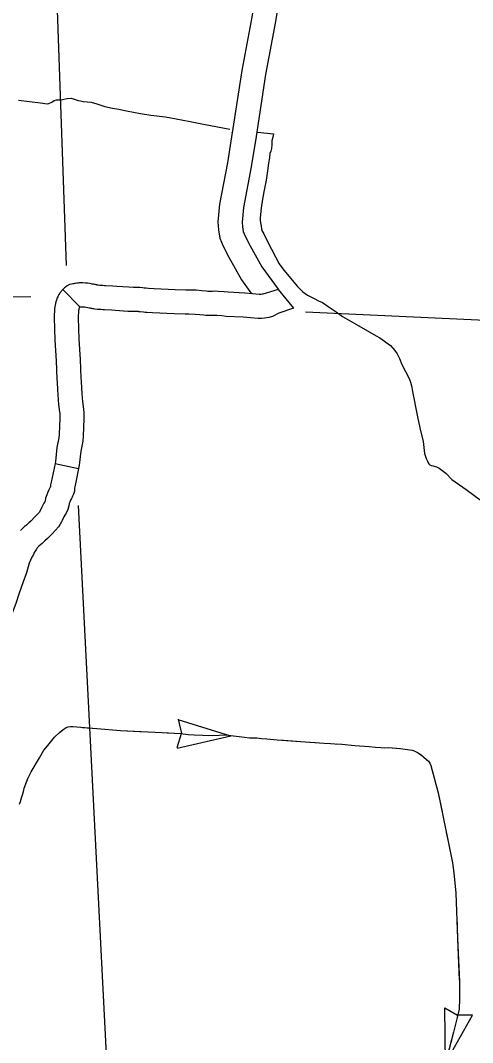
# Model space of a CAD drawing. Extents: x 1720274 to 1751788, y 372074 to 391887.
# Drawn here: x 1733320 to 1733764, y 378002 to 379007 of the extents above; entities that cross this region are included whole.
import ezdxf

# ---------------------------------------------------------------- set-up
doc = ezdxf.new("R2010")
doc.units = 0
for name, color, linetype in [('Level 35', 7, 'Continuous'), ('Level 43', 7, 'Continuous'), ('Level 45', 7, 'Continuous'), ('Level 46', 7, 'Continuous'), ('Level 5', 7, 'Continuous')]:
    doc.layers.add(name, color=color, linetype=linetype)

msp = doc.modelspace()

# ---------------------------------------------------------------- linework, layer by layer
at = {"layer": 'Level 35'}
for points in [[(1733318.1, 378928.6), (1733339.6, 378926.1), (1733346.1, 378925.2), (1733347.7, 378925.4), (1733350.6, 378926.9), (1733352.9, 378928.4), (1733355.3, 378928.9), (1733359.7, 378928.9), (1733365.7, 378930.2), (1733369.8, 378930.6), (1733373.7, 378929.5), (1733376.5, 378928.4), (1733379, 378927.9), (1733381.6, 378927.4), (1733385.5, 378927.2), (1733389.4, 378926.9), (1733395.1, 378925), (1733403, 378922.4), (1733410.3, 378920.9), (1733416.7, 378920), (1733424, 378918.2), (1733437.9, 378915.6), (1733448.2, 378914), (1733462.6, 378912.2), (1733473.1, 378910.4), (1733486.7, 378907.8), (1733499.9, 378905), (1733525.8, 378900.2)], [(1733552.8, 378897.2), (1733568.8, 378895.5)], [(1733568.8, 378895.5), (1733567.9, 378892.3), (1733567.1, 378888.6), (1733567.1, 378887.5), (1733567.1, 378885.2), (1733566.7, 378881.3), (1733566.1, 378878.6), (1733565.2, 378876.1), (1733564.7, 378872.1), (1733563.8, 378866.7), (1733562.6, 378859.2), (1733561.5, 378850), (1733559, 378838.7), (1733557.7, 378831.4), (1733556.4, 378822.4), (1733555.5, 378813.1), (1733555.6, 378810.8), (1733556, 378808.1), (1733556.4, 378804.7), (1733556.7, 378802.1), (1733557.3, 378800.4), (1733559, 378797.1), (1733563.2, 378789.1), (1733574.3, 378767.9), (1733578.7, 378761.4), (1733592.2, 378745.5), (1733597.5, 378740.3), (1733601.9, 378737.1), (1733608.6, 378733.6)], [(1733608.6, 378733.6), (1733612.9, 378731.4), (1733616.9, 378729.6), (1733622.5, 378725.8), (1733630.2, 378720.5), (1733636.5, 378716.1), (1733650.1, 378708), (1733661.2, 378701.7), (1733669.5, 378697.1), (1733673.3, 378694.9), (1733683.6, 378687.3), (1733686, 378684.8), (1733687.8, 378682.4), (1733690.3, 378679.3), (1733692.4, 378674.5), (1733694.8, 378668.7), (1733702, 378655), (1733703.4, 378651.4), (1733704.5, 378646.4), (1733704.8, 378643.9), (1733710.2, 378617.4), (1733712.6, 378606.4), (1733715.6, 378592.9), (1733717, 378581.3), (1733718.6, 378576.4), (1733719.9, 378573.6), (1733720.6, 378572.2), (1733721.3, 378570.9), (1733722.2, 378570.1), (1733723.6, 378569.3), (1733725.4, 378569.1), (1733728.9, 378568.2), (1733731.6, 378566.7), (1733738, 378561.8), (1733744, 378555.8), (1733757.9, 378545.7), (1733773.2, 378534.8)]]:
    msp.add_lwpolyline(points, dxfattribs=at)
at = {"layer": 'Level 43'}
for p, q in [((1733526.6, 378303.3), (1733474.8, 378319.3)), ((1733475, 378320.1), (1733478.1, 378306)), ((1733473.8, 378292), (1733478.1, 378305.8)), ((1733526.6, 378303.3), (1733473.8, 378291.2)), ((1733737.1, 378035.9), (1733749.6, 378028.8)), ((1733737.6, 377981.6), (1733737.1, 378035.9)), ((1733737.6, 377981.6), (1733764.3, 378028.9)), ((1733764.3, 378028.9), (1733749.8, 378028.7))]:
    msp.add_line(p, q, dxfattribs=at)
for points in [[(1733327.3, 378261.6), (1733330.3, 378268.1), (1733338.5, 378281.9), (1733343, 378289.5), (1733346.7, 378294.1), (1733353.4, 378302.2), (1733358.3, 378306.7), (1733361.9, 378309.7), (1733364.9, 378311.6), (1733366.8, 378312.3), (1733369.2, 378312.8), (1733371.3, 378312.6), (1733395, 378310.7), (1733418.4, 378308.9), (1733459.2, 378306.7), (1733477.4, 378305.9), (1733484.9, 378304.8), (1733490.5, 378304.5), (1733499, 378304.3), (1733508.9, 378304), (1733521.6, 378304.6), (1733526.6, 378304), (1733540.3, 378302.2), (1733545, 378301.6), (1733548.6, 378301.6), (1733552.1, 378301.6), (1733556.8, 378301), (1733562.2, 378300.5), (1733572.3, 378299.6), (1733599.8, 378297.7), (1733618.6, 378296.4), (1733624.6, 378295.9), (1733629, 378295.8), (1733635.8, 378295.3), (1733648.7, 378294.2), (1733662.7, 378293.2), (1733669, 378292.3), (1733674, 378292.1), (1733678.2, 378291.7), (1733681.6, 378292), (1733693.5, 378291), (1733700.2, 378290.1), (1733705, 378289.4), (1733707, 378288.7), (1733710.7, 378286.8), (1733714, 378284.5), (1733716.5, 378282.7), (1733719, 378280.2), (1733720.9, 378278.6), (1733722.3, 378276.7), (1733723.4, 378274.3), (1733730.5, 378247.5), (1733740.2, 378199.6), (1733744.7, 378178.7), (1733745.9, 378168.7), (1733747.8, 378148.7), (1733749.6, 378104.3), (1733751.4, 378062.1), (1733751.6, 378043), (1733751.3, 378037.1), (1733751.3, 378034.8), (1733749.2, 378026.6), (1733745.5, 378012.2), (1733737.4, 377980.7)], [(1733381, 378311.8), (1733395, 378310.7), (1733418.4, 378308.9), (1733443.4, 378307.6)], [(1733325.9, 378258.1), (1733327.3, 378261.6), (1733330.3, 378268.1), (1733338.5, 378281.9), (1733343, 378289.5), (1733346.7, 378294.1), (1733353.4, 378302.2), (1733358.3, 378306.7), (1733361.1, 378309)], [(1733464.2, 378306.5), (1733477.4, 378305.9), (1733484.9, 378304.8), (1733490.5, 378304.5), (1733499, 378304.3), (1733508.9, 378304), (1733521.6, 378304.6), (1733526.6, 378304), (1733526.6, 378304)], [(1733547.3, 378301.6), (1733548.6, 378301.6), (1733552.1, 378301.6), (1733556.8, 378301), (1733562.2, 378300.5), (1733572.3, 378299.6), (1733578.5, 378299.2)], [(1733578.5, 378299.2), (1733599.8, 378297.7), (1733609.7, 378297)], [(1733630.5, 378295.7), (1733635.8, 378295.3), (1733648.7, 378294.2), (1733662.7, 378293.2), (1733669, 378292.3), (1733674, 378292.1), (1733678.2, 378291.7), (1733681.6, 378292), (1733692.8, 378291)], [(1733712.6, 378285.5), (1733714, 378284.5), (1733716.5, 378282.7), (1733719, 378280.2), (1733720.9, 378278.6), (1733722.3, 378276.7), (1733723.4, 378274.3), (1733730.5, 378247.5), (1733734.3, 378228.9)], [(1733319.1, 378236.4), (1733320.1, 378239), (1733321, 378242.7), (1733322.3, 378246.5), (1733323.1, 378250), (1733323.5, 378252.1), (1733327.3, 378261.6)], [(1733738.4, 378208.4), (1733740.2, 378199.6), (1733744.7, 378178.7), (1733745.9, 378168.7), (1733747.8, 378148.7), (1733747.9, 378146.7)], [(1733748.7, 378125.8), (1733749.6, 378104.3), (1733751.3, 378063.3)], [(1733751.6, 378042.5), (1733751.3, 378037.1), (1733751.3, 378034.8), (1733749.2, 378026.6), (1733745.5, 378012.2), (1733737.6, 377981.6)]]:
    msp.add_lwpolyline(points, dxfattribs=at)
at = {"layer": 'Level 45'}
for p, q in [((1733361.7, 378742.6), (1733378.2, 378725.6)), ((1733573.3, 378742.6), (1733588.2, 378724.2)), ((1733353.9, 378571.4), (1733377.1, 378566.6))]:
    msp.add_line(p, q, dxfattribs=at)
for points in [[(1733361.7, 378742.6), (1733360.9, 378741.8), (1733360.3, 378741.2), (1733359.9, 378740.7), (1733359.1, 378739.7), (1733358.5, 378738.9), (1733357.7, 378737.6), (1733357, 378736.3), (1733356.5, 378735.3), (1733356.1, 378734.2), (1733355.8, 378733.6), (1733355.2, 378731.9), (1733354.7, 378730.3), (1733354.3, 378728.9), (1733353.9, 378727.1), (1733353.5, 378723.9), (1733353.1, 378714.9), (1733353.6, 378692.6), (1733355, 378672.5), (1733355.8, 378654.2), (1733355.9, 378651.3)], [(1733403, 378746.1), (1733402.5, 378746.2), (1733401, 378746.3), (1733399.1, 378746.5), (1733398.1, 378746.5), (1733396.2, 378746.8), (1733395.3, 378746.9), (1733394.9, 378747), (1733394.7, 378747), (1733394.2, 378747.1), (1733393.3, 378747.3), (1733392.7, 378747.4), (1733391.8, 378747.6), (1733391, 378747.7), (1733390.4, 378747.8), (1733389.3, 378748), (1733387.7, 378748.3), (1733385.7, 378748.7), (1733383.9, 378748.9), (1733381.3, 378749), (1733378.9, 378749), (1733377.6, 378749), (1733376.5, 378748.9), (1733375.3, 378748.8), (1733373.9, 378748.5), (1733372.9, 378748.3), (1733372.3, 378748.2), (1733372.1, 378748.2), (1733371.5, 378748.1), (1733370.1, 378747.9), (1733368.2, 378747.3), (1733365.8, 378746.2), (1733364.1, 378744.9), (1733363.2, 378744.1), (1733361.6, 378742.5)], [(1733485.8, 378741.8), (1733482.5, 378741.9), (1733471.9, 378742.3), (1733451.2, 378743.1), (1733445.8, 378743.6), (1733443.6, 378743.7), (1733442.9, 378743.7), (1733441.4, 378743.9), (1733439.8, 378744.2), (1733437.4, 378744.4), (1733435.9, 378744.5), (1733434.5, 378744.5), (1733431.1, 378744.5), (1733426.6, 378744.7), (1733414.7, 378745.6), (1733410.6, 378745.8), (1733403.7, 378746.1), (1733403, 378746.1)], [(1733573.3, 378742.6), (1733558.1, 378737.9), (1733557.7, 378737.8), (1733557.4, 378737.8), (1733556.3, 378737.7), (1733554.7, 378737.7), (1733547.9, 378738.2), (1733540.5, 378738.8), (1733524.2, 378739.8), (1733520, 378740.2), (1733514.4, 378740.6), (1733511.1, 378740.8), (1733508.6, 378740.7), (1733505.6, 378740.6), (1733504.2, 378740.7), (1733502.6, 378740.9), (1733498.1, 378741.3), (1733492.7, 378741.7), (1733485.8, 378741.8)], [(1733378.2, 378725.6), (1733378.1, 378725.5), (1733378, 378725.2), (1733377.8, 378724.7), (1733377.6, 378724.1), (1733377.5, 378724), (1733377.4, 378723.4), (1733377.3, 378722.9), (1733377.1, 378721.9), (1733376.8, 378714.6), (1733377.3, 378693.7), (1733378.7, 378673.8), (1733379.4, 378655.3), (1733379.6, 378652.6)], [(1733401.6, 378722.5), (1733400.8, 378722.5), (1733398.9, 378722.7), (1733397.1, 378722.8), (1733395.6, 378723), (1733393, 378723.3), (1733391.6, 378723.5), (1733390.9, 378723.6), (1733390.2, 378723.7), (1733389.7, 378723.8), (1733389.3, 378723.9), (1733388.6, 378724), (1733387.7, 378724.2), (1733387.3, 378724.3), (1733386, 378724.5), (1733384.6, 378724.8), (1733383.2, 378725), (1733382.2, 378725.2), (1733382.1, 378725.2), (1733380.7, 378725.3), (1733379.3, 378725.3), (1733378.7, 378725.3), (1733378.5, 378725.3), (1733378.4, 378725.3), (1733378.2, 378725.2), (1733377.7, 378725.1), (1733378.3, 378725.7)], [(1733485.3, 378718.1), (1733481.8, 378718.2), (1733471.1, 378718.6), (1733449.7, 378719.5), (1733444.3, 378719.9), (1733442.4, 378720), (1733440.8, 378720.1), (1733437.7, 378720.5), (1733436.4, 378720.7), (1733435.8, 378720.8), (1733435.1, 378720.8), (1733434, 378720.8), (1733430.8, 378720.8), (1733425.4, 378721), (1733413.1, 378722), (1733409.6, 378722.2), (1733402.6, 378722.4), (1733401.6, 378722.5)], [(1733588.2, 378724.2), (1733573.8, 378719.3), (1733572, 378718.2), (1733569.7, 378716.9), (1733567.5, 378716), (1733564.2, 378715), (1733562, 378714.5), (1733559.9, 378714.2), (1733556.8, 378714), (1733553.5, 378714.1), (1733546.1, 378714.6), (1733538.9, 378715.2), (1733522.2, 378716.1), (1733517.8, 378716.6), (1733512.8, 378717), (1733510.9, 378717.1), (1733509.5, 378717.1), (1733505.3, 378716.9), (1733502.1, 378717.1), (1733500.1, 378717.3), (1733496.1, 378717.7), (1733491.6, 378718), (1733485.3, 378718.1)], [(1733379.6, 378652.6), (1733380, 378645.3), (1733380.3, 378640.8), (1733380.5, 378635.6), (1733380.8, 378632.3), (1733381.5, 378627.6), (1733382.2, 378621.7), (1733382.3, 378615.4), (1733381.6, 378598.5), (1733381.1, 378593.4), (1733379.2, 378583.4), (1733377.7, 378569.6), (1733377.1, 378566.6)], [(1733355.9, 378651.3), (1733356.3, 378643.8), (1733356.6, 378639.4), (1733356.9, 378634), (1733357.3, 378629.4), (1733358, 378624.6), (1733358.5, 378620.1), (1733358.6, 378615.6), (1733358, 378600.1), (1733357.6, 378596.7), (1733355.8, 378587), (1733354.3, 378573.3), (1733353.9, 378571.4)], [(1733353.9, 378571.4), (1733351, 378557.6), (1733350.1, 378553), (1733349.6, 378550.3), (1733349.5, 378549), (1733349.3, 378548.6), (1733349.1, 378548.2), (1733348.7, 378547.3), (1733347.8, 378545.4), (1733346.7, 378543.1), (1733345.7, 378540.5), (1733344.5, 378537.2), (1733344.2, 378534.6), (1733344.1, 378534.3), (1733343.8, 378533.7), (1733343, 378532.4), (1733341.6, 378529.7), (1733340.7, 378527.8), (1733340, 378526.3), (1733339.6, 378525.7), (1733338.5, 378523.6), (1733338.3, 378523.3), (1733337.1, 378521.9), (1733334, 378518.8), (1733330.1, 378514.8), (1733328.1, 378513), (1733325.7, 378510.9), (1733324, 378509.5), (1733321.6, 378507.3), (1733319.9, 378505.6)], [(1733377.1, 378566.6), (1733374.2, 378552.9), (1733373.4, 378548.6), (1733373.1, 378547.1), (1733373.1, 378546.9), (1733372.9, 378544.1), (1733372, 378541.3), (1733371.2, 378539.4), (1733370.6, 378538.2), (1733370.1, 378537), (1733369.2, 378535.2), (1733368.4, 378533.5), (1733367.8, 378532), (1733367.8, 378532), (1733367.6, 378529.9), (1733366.4, 378526.2), (1733364.9, 378522.7), (1733363.6, 378520.5), (1733362.6, 378518.8), (1733362, 378517.5), (1733360.9, 378515.2), (1733360.2, 378514), (1733359.1, 378511.8), (1733357.4, 378509), (1733354.4, 378505.7), (1733351, 378502.3), (1733346.5, 378497.6), (1733343.8, 378495.3), (1733341.1, 378492.8), (1733339.5, 378491.5), (1733338, 378490.2), (1733336.8, 378488.9)], [(1733337, 378489.2), (1733336.3, 378488.3), (1733335.6, 378487.2), (1733334.3, 378485.2), (1733333.5, 378483.7), (1733332.7, 378482), (1733331.2, 378479.2), (1733329.9, 378476.2), (1733328.5, 378473.5), (1733325.8, 378463.8), (1733322.5, 378454.9), (1733318.3, 378442.9), (1733315.5, 378433.6), (1733311.2, 378422.6), (1733309.6, 378418.6), (1733309, 378416.6)]]:
    msp.add_lwpolyline(points, dxfattribs=at)
at = {"layer": 'Level 46'}
for p, q in [((1733528.1, 378896.7), (1733528.1, 378896.8)), ((1733551.5, 378893.1), (1733551.5, 378893))]:
    msp.add_line(p, q, dxfattribs=at)
for points in [[(1733591.4, 379268.8), (1733591.4, 379267.9), (1733591.4, 379267.7), (1733591.4, 379267.4), (1733591.1, 379266.1), (1733588.7, 379254.9), (1733564.7, 379115.2), (1733559.9, 379084.9), (1733554.3, 379052.3), (1733547.2, 379010.2), (1733537.5, 378958), (1733528.1, 378896.7)], [(1733615.1, 379268.8), (1733615.1, 379267), (1733614.9, 379264.5), (1733614.6, 379263), (1733614.3, 379261.4), (1733611.9, 379250.3), (1733588.1, 379111.4), (1733583.3, 379081), (1733577.6, 379048.4), (1733570.5, 379006), (1733560.9, 378954), (1733551.5, 378893.1)], [(1733528.1, 378896.8), (1733523.3, 378867.1), (1733515.7, 378826.5), (1733514, 378809), (1733514.6, 378801.1), (1733516, 378793), (1733519.3, 378785.2), (1733524.7, 378774.2), (1733537.2, 378752.1), (1733547.1, 378738.3)], [(1733551.5, 378893), (1733546.7, 378863), (1733539.2, 378823.2), (1733537.8, 378808.8), (1733538.2, 378804.1), (1733538.9, 378799.6), (1733540.9, 378795), (1733545.7, 378785.3), (1733557.2, 378764.9), (1733573.1, 378742.8)]]:
    msp.add_lwpolyline(points, dxfattribs=at)
at = {"layer": 'Level 5'}
for points in [[(1733336.2, 379575.2), (1733364.8, 378766.1)], [(1732913.6, 378735.4), (1733330, 378735.6)], [(1733600, 378720.4), (1733777, 378712.2)], [(1733376.5, 378530), (1733408.8, 377900.4)]]:
    msp.add_lwpolyline(points, dxfattribs=at)

doc.saveas('drawing.dxf')
